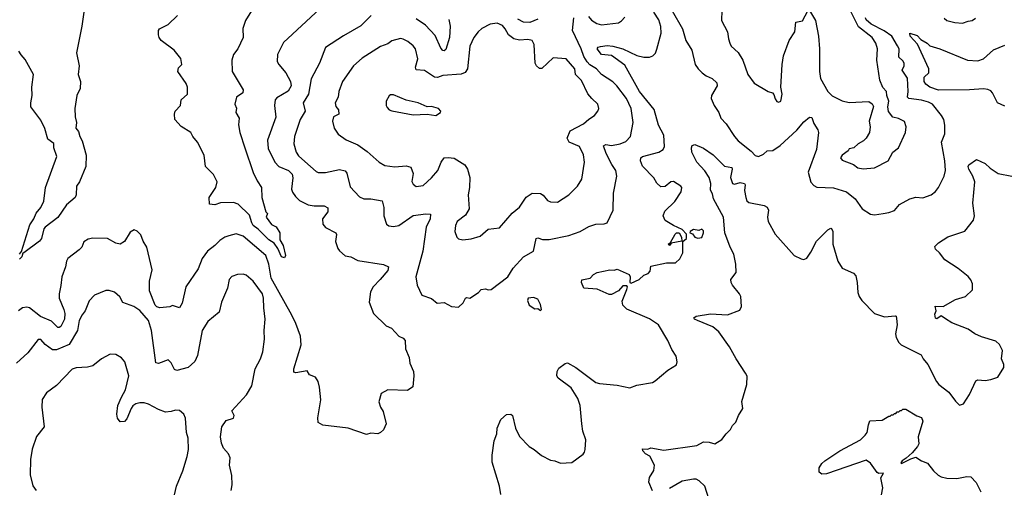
# Model space of a CAD drawing. Extents: x 2057697 to 2160550, y 827490 to 1016834.
# Tile 472 of 509: x 2119535 to 2126491, y 973751 to 977061. Entities that reach past the tile are written whole.
import ezdxf

# ---------------------------------------------------------------- set-up
doc = ezdxf.new("R2010")
doc.units = 0

msp = doc.modelspace()

# ---------------------------------------------------------------- linework, layer by layer
at = {"layer": '0CON20XD'}
for points in [[(2121655, 977138), (2121399.7, 976900.3), (2121355.7, 976815), (2121354.1, 976765.9), (2121365, 976743.8), (2121415.6, 976685), (2121449.1, 976625), (2121453.9, 976595), (2121432.5, 976557.5), (2121351.9, 976508.1), (2121340, 976495), (2121334.4, 976455), (2121345, 976372.5), (2121285, 976210), (2121291.7, 976151.7), (2121337.3, 976055), (2121365, 976024.6), (2121435, 975995.3), (2121460.6, 975970.6), (2121465.9, 975944.1), (2121456.4, 975865), (2121462.3, 975842.3), (2121482.6, 975812.6), (2121512.5, 975785), (2121572.7, 975752.7), (2121615, 975745.5), (2121685.5, 975745.5), (2121712.9, 975732.9), (2121711.9, 975705), (2121674.4, 975655), (2121677.4, 975617.4), (2121695, 975594.2), (2121768, 975555), (2121774, 975544), (2121766.9, 975495), (2121783.1, 975445), (2121795, 975429.2), (2121835, 975392), (2121875, 975385.7), (2121925, 975360.8), (2122105, 975330.8), (2122141.2, 975315), (2122135, 975290), (2122082.9, 975225), (2122033.1, 975175), (2122012.5, 975137.5), (2122003.1, 975065), (2122035.6, 974985.6), (2122125, 974899.2), (2122163, 974883), (2122213.8, 974825), (2122245, 974811.2), (2122258.8, 974795), (2122261.4, 974735), (2122285.6, 974675.6), (2122292, 974635), (2122317.5, 974575), (2122320, 974545), (2122311.7, 974468.3), (2122275, 974441.2), (2122135, 974446.7), (2122089.3, 974420.7), (2122072.3, 974362.3), (2122083.8, 974325), (2122104.1, 974294.1), (2122123.3, 974205), (2122105.6, 974164.4), (2122085, 974143.8), (2122065.7, 974134.3), (2122015, 974140), (2121985, 974131.9), (2121855, 974174.8), (2121676.3, 974196.3), (2121642.9, 974215), (2121640.5, 974249.5), (2121662.2, 974375), (2121654.4, 974465), (2121644.5, 974504.5), (2121625.4, 974535.4), (2121582.2, 974552.2), (2121565, 974580), (2121485, 974566.2), (2121472.3, 974572.3), (2121471.4, 974595), (2121523.3, 974765), (2121518.9, 974825), (2121487.1, 974915), (2121457.9, 974975), (2121312.9, 975235), (2121295.8, 975335), (2121274.3, 975394.3), (2121115, 975531.5), (2121065, 975548.6), (2121012.5, 975535), (2120983.8, 975525), (2120949.1, 975500.9), (2120915, 975465.7), (2120861.4, 975425), (2120825.3, 975374.7), (2120795, 975301.9), (2120710, 975175), (2120682.4, 975057.6), (2120665, 975026.7), (2120615, 975041.2), (2120595, 975032), (2120525, 975026), (2120505, 975032), (2120493.5, 975043.5), (2120452.5, 975145), (2120452.5, 975215), (2120471.4, 975295), (2120434.2, 975454.2), (2120407.3, 975497.3), (2120390.5, 975540.5), (2120365, 975567.5), (2120345, 975577.5), (2120315, 975560), (2120275.8, 975494.2), (2120245, 975475.8), (2120215, 975482.5), (2120155, 975515.6), (2120051.2, 975518.8), (2120018.3, 975511.7), (2119988.3, 975491.7), (2119973.8, 975455), (2119956, 975435), (2119876.4, 975373.6), (2119865.5, 975354.5), (2119858.1, 975315), (2119833.3, 975245), (2119827, 975183), (2119813.1, 975125), (2119814.4, 975095), (2119847.3, 975015), (2119853.1, 974985), (2119851.1, 974945), (2119825, 974894.2), (2119815, 974886), (2119805, 974887.5), (2119760.9, 974930.9), (2119682.5, 974965), (2119605, 975026.4), (2119585, 975030), (2119555, 975024.5), (2119526.9, 975005)], [(2121173.8, 977125), (2121130, 977055), (2121110.5, 976999.5), (2121114, 976935), (2121075.7, 976855), (2121045.7, 976815), (2121032.9, 976775), (2121037.1, 976695), (2121113.8, 976565), (2121111.2, 976545), (2121066.2, 976515), (2121056, 976465), (2121067, 976437), (2121061.2, 976405), (2121085.8, 976365), (2121081.7, 976318.3), (2121090, 976265), (2121126.5, 976156.5), (2121185, 975981.2), (2121212.4, 975922.4), (2121244.2, 975875), (2121246, 975805), (2121273, 975703), (2121287, 975693), (2121277.5, 975665), (2121313.3, 975615), (2121348.3, 975598.3), (2121374, 975555), (2121373.3, 975505), (2121396.4, 975466.4), (2121412.5, 975395), (2121405, 975380), (2121384.3, 975385), (2121359.4, 975445), (2121332.9, 975482.9), (2121294.4, 975505), (2121220.4, 975580.4), (2121185, 975606.7), (2121174.1, 975625), (2121159.7, 975679.7), (2121079.1, 975759.1), (2121045, 975769.2), (2120955, 975768), (2120914.1, 975754.1), (2120877, 975757), (2120873.8, 975805), (2120922, 975875), (2120930, 975915), (2120905, 975967.5), (2120847.1, 976025), (2120837.5, 976105), (2120790.6, 976195), (2120758.9, 976235), (2120745, 976264), (2120675, 976307.5), (2120632, 976355), (2120629.2, 976395), (2120634.2, 976415), (2120672, 976455), (2120676.2, 976495), (2120720.8, 976535), (2120721.2, 976585), (2120710.5, 976610.5), (2120652.5, 976695), (2120657.7, 976722.3), (2120681.2, 976745), (2120673.8, 976786.2), (2120625.8, 976845), (2120534.3, 976915), (2120520.6, 976935), (2120516, 976955), (2120516.7, 976985), (2120524.1, 976995.9), (2120585, 977026.2), (2120649.1, 977090.9)], [(2124145, 977123.8), (2124217.8, 976997.8), (2124240.6, 976915), (2124284.3, 976845), (2124307.1, 976745), (2124327.5, 976715), (2124356.9, 976686.9), (2124385, 976664.2), (2124426.2, 976645), (2124460, 976615), (2124462.5, 976595), (2124422, 976525), (2124419.2, 976505), (2124440.8, 976455), (2124475, 976406.7), (2124488.6, 976365), (2124525, 976326), (2124585.5, 976235), (2124610, 976205), (2124702.8, 976132.8), (2124731.7, 976101.7), (2124755, 976095.6), (2124788.9, 976111.1), (2124815, 976134.4), (2124855, 976137.3), (2124908.3, 976171.7), (2125025, 976280), (2125075, 976340), (2125115, 976372.5), (2125130.7, 976370.7), (2125145, 976327.5), (2125174.2, 976284.2), (2125178.6, 976265), (2125164.5, 976145), (2125105.6, 975985), (2125124.4, 975914.4), (2125145, 975890), (2125167.7, 975877.7), (2125285, 975872.7), (2125375.2, 975845.2), (2125436.9, 975795), (2125486, 975725), (2125545, 975687.5), (2125575, 975682), (2125635, 975692.9), (2125675, 975699.2), (2125715, 975714), (2125750, 975755), (2125822.5, 975795), (2125865, 975807.1), (2125915, 975801.9), (2125975, 975822.9), (2126005, 975848.6), (2126025, 975876), (2126065.5, 975955), (2126075.5, 975995), (2126070, 976065), (2126046.9, 976195), (2126070, 976255), (2126071.4, 976315), (2126062.9, 976355), (2126046.7, 976385), (2125984.4, 976465), (2125955, 976479.4), (2125905, 976491.6), (2125816, 976505), (2125806.7, 976515), (2125811.9, 976555), (2125807.9, 976647.9), (2125770.5, 976705), (2125783.8, 976735), (2125783.8, 976755), (2125775, 976771.1), (2125745.5, 976795.5), (2125747.2, 976855), (2125736.7, 976876.7), (2125695.8, 976945.8), (2125642.2, 976982.2), (2125550.5, 977030.5), (2125515, 977059.3), (2125510.7, 977075)], [(2124495.7, 977125.7), (2124494, 977055), (2124536.6, 976976.6), (2124541.9, 976925), (2124551.4, 976895), (2124561.4, 976875), (2124610.5, 976830.5), (2124643.5, 976775), (2124678.6, 976675), (2124723.4, 976613.4), (2124822.5, 976555), (2124852.5, 976545), (2124863.6, 976533.6), (2124872.3, 976502.3), (2124885, 976482.5), (2124895, 976477.5), (2124912.5, 976485), (2124921.2, 976535), (2124911.1, 976585), (2124921.3, 976745), (2124930.9, 976805), (2124972.2, 976915), (2125011.5, 976975), (2125017.3, 977042.7), (2125065, 977054.4), (2125103.8, 977125)], [(2125115, 977126.2), (2125157.5, 977055), (2125177.7, 976945), (2125186.2, 976855), (2125186.2, 976695), (2125193.1, 976645), (2125245, 976554.5), (2125275, 976522.3), (2125345, 976486.9), (2125395, 976476.9), (2125533.3, 976483.3), (2125556.4, 976466.4), (2125567, 976447), (2125535.8, 976345), (2125542.5, 976305), (2125538, 976265), (2125514, 976225), (2125496.7, 976205), (2125457.5, 976185), (2125427.5, 976155), (2125395, 976150), (2125387.5, 976135), (2125345, 976103.8), (2125334.2, 976085), (2125345, 976068.8), (2125425, 976037.1), (2125455, 976014.4), (2125495, 976007.5), (2125575, 976014.3), (2125670, 976065), (2125703.8, 976126.2), (2125743.2, 976156.8), (2125792.5, 976265), (2125798.6, 976305), (2125785, 976341.2), (2125743, 976363), (2125703.8, 976373.8), (2125673.2, 976413.2), (2125668.1, 976445), (2125675.8, 976485), (2125660, 976525), (2125658, 976555), (2125632.2, 976582.2), (2125611.1, 976635), (2125590, 976775), (2125594.5, 976855), (2125582.9, 976895), (2125556.8, 976935), (2125460.5, 977010.5), (2125405.3, 977125)], [(2119988.6, 977115), (2119974.2, 977015), (2119937.1, 976827.1), (2119955.6, 976735), (2119949.5, 976675), (2119964.3, 976625), (2119963.1, 976575), (2119938.6, 976525), (2119925.6, 976435), (2119927.5, 976375), (2119935.6, 976335), (2119932, 976295), (2119951.3, 976271.3), (2119961.1, 976235), (2119977.5, 976205), (2120004.2, 976105), (2120002.5, 976025), (2119956.9, 975915), (2119937.5, 975885), (2119934, 975825), (2119926.7, 975805), (2119865, 975753.8), (2119805.3, 975664.7), (2119715, 975596.2), (2119705.6, 975584.4), (2119688.5, 975515), (2119675, 975497.5), (2119565, 975413.3), (2119558.3, 975411.7), (2119550, 975385), (2119535, 975370)], [(2122018, 977092), (2121945, 977018.2), (2121822.1, 976947.9), (2121695, 976863.8), (2121652.9, 976755), (2121595.4, 976644.6), (2121574.6, 976535.4), (2121538.6, 976475), (2121551.5, 976415), (2121517.1, 976355), (2121476.9, 976235), (2121472.5, 976185), (2121488.9, 976125), (2121505, 976099.2), (2121548.9, 976058.9), (2121628.7, 975988.7), (2121645, 975980.8), (2121695, 975982.9), (2121795, 976002.9), (2121834.6, 975994.6), (2121847, 975977), (2121869.3, 975879.3), (2121935, 975810), (2121965.8, 975795.8), (2122015, 975795.5), (2122095, 975781.2), (2122106.9, 975735), (2122108.6, 975675), (2122127.6, 975617.6), (2122143.8, 975603.8), (2122175, 975599.5), (2122213.7, 975606.3), (2122315, 975678.8), (2122405, 975690.5), (2122438.3, 975688.3), (2122434.4, 975655), (2122407.1, 975595), (2122383.6, 975425), (2122334.4, 975245), (2122344.1, 975185.9), (2122375, 975114.2), (2122445, 975090.8), (2122485, 975057.5), (2122535, 975063.8), (2122585, 975036), (2122635, 975030)], [(2122566.3, 977063.7), (2122575.9, 977015), (2122570.9, 976935), (2122545, 976850), (2122535, 976841.2), (2122525, 976844), (2122510.9, 976860.9), (2122470.6, 976950.6), (2122402.2, 977022.2), (2122335, 977066.7)], [(2122635, 975030), (2122668.8, 975061.2), (2122685.8, 975094.2), (2122695, 975098), (2122715, 975093.3), (2122776.1, 975133.9), (2122795, 975154.2), (2122825, 975160), (2122845, 975152.5), (2122865, 975155.8), (2122983.3, 975245), (2123020.8, 975305), (2123095, 975385.8), (2123164.5, 975425.5), (2123185, 975516), (2123195, 975520.8), (2123227.6, 975507.6), (2123275, 975507.3), (2123415.7, 975535.7), (2123495, 975565.7), (2123555, 975600.6), (2123604.2, 975615.8), (2123665, 975618), (2123685, 975626.7), (2123728.9, 975715), (2123729.4, 975835), (2123753.1, 975955), (2123746.5, 975995), (2123717.7, 976037.7), (2123678.4, 976115), (2123659.1, 976170.9), (2123675, 976178.8), (2123716.8, 976173.2), (2123776.7, 976183.3), (2123818.3, 976201.7), (2123851.1, 976235), (2123870, 976335), (2123853.8, 976435), (2123822.5, 976505), (2123754.5, 976595), (2123725, 976621.2), (2123644.3, 976674.3), (2123611.1, 976715), (2123562.8, 976742.8), (2123543.1, 976763.1), (2123520.5, 976800.5), (2123501.6, 976855), (2123441.3, 976985), (2123450, 977075)], [(2123195.7, 977065), (2123138.3, 977041.7), (2123095, 977042.7), (2123055, 977064.1)], [(2123554.5, 977085), (2123575, 977057.8), (2123611.4, 977035), (2123644.6, 977025.4), (2123765, 977038.6), (2123787.4, 977052.6), (2123810.6, 977079.4)], [(2124015, 975944.4), (2123935, 976026.9), (2123920, 976065), (2123924.2, 976085), (2123935, 976094.3), (2124051.2, 976125), (2124080.8, 976145), (2124091.1, 976165), (2124086.7, 976245), (2124047.7, 976315), (2124016.5, 976426.5), (2123914.6, 976555), (2123809.2, 976739.2), (2123715, 976809.1), (2123646.4, 976816.4), (2123614.4, 976855), (2123622.4, 976867.6), (2123637.9, 976872.1), (2123685, 976878.6), (2123725, 976874.4), (2123795, 976854.5), (2123895, 976809.1), (2123945, 976795.6), (2123985, 976796.9), (2124008.8, 976805), (2124026.2, 976823.8), (2124036, 976854), (2124066.3, 976965), (2124063.8, 977013.8), (2124049.4, 977059.4), (2124016.2, 977115)], [(2126065, 977071.9), (2126085, 977055.5), (2126141.7, 977041.7), (2126195, 977036.9), (2126235, 977052), (2126265, 977056), (2126287.9, 977072.1)], [(2122665, 975506.7), (2122725, 975513.3), (2122788.3, 975531.7), (2122845, 975581.4), (2122925, 975590), (2123015, 975693.8), (2123065, 975738), (2123113.7, 975806.3), (2123155, 975835.8), (2123215, 975832.5), (2123232.7, 975822.7), (2123265, 975782.9), (2123285, 975775.6), (2123335, 975772.2), (2123414, 975825), (2123475, 975885.7), (2123505.3, 975935), (2123524.4, 976055), (2123517.6, 976107.6), (2123490.6, 976165), (2123416.2, 976196.2), (2123402.5, 976225), (2123424.5, 976275), (2123517.1, 976325), (2123555, 976359.2), (2123596, 976385), (2123619.2, 976415), (2123627.5, 976435), (2123619.2, 976465), (2123578.1, 976505), (2123548, 976538), (2123505, 976631.4), (2123462.7, 976675), (2123456.2, 976715), (2123395.6, 976785.6), (2123305, 976791.4), (2123225, 976716), (2123207.3, 976717.3), (2123185.7, 976735.7), (2123175.8, 976755), (2123170.8, 976885), (2123155.7, 976915), (2123125, 976921.5), (2123065, 976916.4), (2123025, 976926.5), (2122987.8, 976955), (2122965, 976997.1), (2122945, 977019.4), (2122907.6, 977037.6), (2122859.4, 977030.6), (2122800.4, 976999.6), (2122773.6, 976976.4), (2122743.8, 976936.2), (2122714.5, 976875), (2122698.5, 976715), (2122681.4, 976688.6), (2122654.6, 976675.4), (2122525, 976666.4), (2122487, 976653), (2122465, 976654.1), (2122395, 976702.1), (2122336.9, 976706.9), (2122332.5, 976725), (2122348.8, 976785), (2122331.9, 976855), (2122315, 976877.1), (2122276.3, 976906.3), (2122245, 976924), (2122225, 976927.5), (2122165, 976912.9), (2122135, 976891.4), (2122085, 976872.9), (2121955, 976788.6), (2121894.6, 976735.4), (2121815.8, 976625), (2121790.6, 976555), (2121785.6, 976515), (2121764.3, 976475), (2121768.3, 976448.3), (2121788.6, 976425), (2121790.8, 976395), (2121753.1, 976375), (2121744, 976345), (2121758, 976295), (2121785, 976252), (2121842.6, 976212.6), (2121925, 976177.1), (2121990.3, 976130.3), (2122073.8, 976055), (2122115, 976030.8), (2122185, 976022.5), (2122265, 976029.2), (2122298.5, 976018.5), (2122315.8, 975975), (2122305, 975917.5), (2122315, 975900), (2122335, 975884), (2122385, 975888.8), (2122445, 975943.8), (2122490, 975995), (2122512.5, 976055), (2122535, 976085.6), (2122561.7, 976088.3), (2122605, 976081.9), (2122680, 976035), (2122699.4, 976005), (2122714.1, 975945.9), (2122712.9, 975875), (2122702.9, 975825), (2122710.5, 975725), (2122685, 975680), (2122625.6, 975634.4), (2122613.4, 975606.6), (2122609.2, 975565), (2122623.8, 975525), (2122635, 975513.8), (2122665, 975506.7)], [(2126495, 976450), (2126441.9, 976475), (2126408.2, 976545), (2126395, 976558.2), (2126375, 976568.2), (2126345, 976572.7), (2126245, 976566.2), (2126025, 976562.3), (2125964.2, 976585), (2125935.7, 976605), (2125925.6, 976625), (2125925.7, 976654.3), (2125956.9, 976685), (2125958.9, 976715), (2125877.3, 976887.3), (2125825.6, 976945), (2125824, 976965), (2125875, 976948.9), (2125900.5, 976920.5), (2125945, 976896), (2125965.8, 976875.8), (2126035, 976856.4), (2126231.2, 976775), (2126305, 976770), (2126344.3, 976785), (2126415, 976848.1), (2126495, 976880.6)], [(2119533.8, 975405), (2119547.5, 975422.5), (2119607.3, 975612.7), (2119636, 975655), (2119652, 975695), (2119684.2, 975735), (2119705, 975780), (2119716.7, 975875), (2119798.9, 976095), (2119776.5, 976155), (2119775.6, 976185.6), (2119735, 976217.1), (2119712.9, 976292.9), (2119685, 976352.5), (2119614.4, 976445), (2119613.3, 976475), (2119624.2, 976525), (2119620, 976585), (2119634, 976675), (2119575, 976780), (2119545, 976812.5), (2119529.5, 976839.5)], [(2122475, 976384), (2122508, 976405), (2122511.2, 976415), (2122495, 976434), (2122445, 976448), (2122415, 976446.7), (2122350, 976475), (2122265, 976492), (2122175, 976530), (2122155, 976531.2), (2122145, 976523.8), (2122124.2, 976485), (2122124, 976455), (2122130.3, 976440.3), (2122146, 976425), (2122165, 976417.3), (2122315, 976388), (2122415, 976394.2), (2122475, 976384)], [(2124005, 973732), (2123978.7, 973795), (2123985, 973826), (2124014.5, 973875.5), (2124020, 973915), (2123987.5, 973977.5), (2123956.2, 973995), (2123936.7, 974015), (2123935, 974030), (2123973, 974027), (2123993.9, 974036.1), (2124085, 974020.8), (2124317.9, 974052.1), (2124365, 974079.2), (2124405, 974077.1), (2124445, 974064.3), (2124495.6, 974094.4), (2124525, 974136.2), (2124556.2, 974165), (2124570, 974195), (2124595, 974218.8), (2124612, 974265), (2124643.3, 974315), (2124636, 974365), (2124671.2, 974485), (2124673.9, 974543.9), (2124663.8, 974565), (2124597.1, 974665), (2124549.8, 974749.8), (2124473.3, 974855), (2124432, 974892), (2124322.5, 974935), (2124302.5, 974945), (2124297.5, 974955), (2124315, 974966.2), (2124415, 974984.4), (2124535, 974976.7), (2124621.7, 975008.3), (2124633.3, 975035), (2124629.2, 975105), (2124620.8, 975125), (2124571.4, 975185), (2124560.8, 975205), (2124560, 975225), (2124597.8, 975275), (2124595.2, 975335), (2124579.5, 975405), (2124553.9, 975453.9), (2124517.7, 975555), (2124507.3, 975667.3), (2124436, 975795), (2124430.5, 975830.5), (2124415.8, 975855.8), (2124416.7, 975903.3), (2124407, 975947), (2124374.6, 975994.6), (2124319.4, 976055), (2124283.8, 976125), (2124280, 976155), (2124286.4, 976173.6), (2124305, 976178.6), (2124365, 976153.8), (2124435, 976107.5), (2124515, 976027.5), (2124565.9, 976015.9), (2124568.8, 976005), (2124556.1, 975946.1), (2124570, 975905), (2124585, 975898.8), (2124625, 975910.8), (2124655, 975903.3), (2124660, 975895), (2124656.7, 975855), (2124665.9, 975804.1), (2124672.1, 975782.1), (2124685, 975768.8), (2124795, 975748), (2124815, 975736.7), (2124824.2, 975715), (2124818.8, 975665), (2124822, 975635), (2124871.2, 975545), (2125006.2, 975395), (2125055, 975371.2), (2125075, 975366.7), (2125095, 975376.7), (2125125, 975420), (2125165, 975497.5), (2125245, 975575.8), (2125265, 975588), (2125270, 975585), (2125279.4, 975565), (2125280, 975475), (2125314.2, 975355), (2125345.9, 975305.9), (2125425, 975270), (2125441.2, 975251.2), (2125452.5, 975205), (2125456.9, 975135), (2125465.7, 975105.7), (2125485, 975076.7), (2125575, 974986), (2125645, 974962), (2125719.3, 974969.3), (2125726.1, 974966.1), (2125728.8, 974951.2), (2125734.2, 974905.8), (2125722.1, 974842.1), (2125727.1, 974815), (2125745, 974780), (2125762.5, 974765), (2125903.9, 974693.9), (2125916.7, 974665), (2125951.2, 974625), (2126012, 974505), (2126028.8, 974485), (2126099.7, 974429.7), (2126145, 974366.7), (2126175, 974337.5), (2126203, 974347), (2126245.9, 974414.1), (2126290.6, 974509.4), (2126305, 974516), (2126355, 974513.3), (2126395, 974518.8), (2126444, 974536), (2126488.6, 974605), (2126487.5, 974625), (2126470, 974665), (2126477.5, 974725), (2126456.1, 974766.1), (2126430.7, 974790.7), (2126329.7, 974819.7), (2126281.7, 974841.7), (2126235, 974873.8), (2126120.5, 974920.5), (2126075, 974947.5), (2126045, 974970), (2126015, 974947.5), (2126005, 974952.5), (2125999.3, 974980.7), (2126010, 975005), (2126003.6, 975036.4), (2126060, 975035), (2126146.1, 975083.9), (2126217.5, 975105), (2126266.1, 975153.9), (2126266.2, 975195), (2126255, 975222.5), (2126235, 975246.7), (2126165, 975303.8), (2126071.2, 975365), (2126033.3, 975415), (2126005, 975440), (2126001.2, 975458.8), (2126025, 975484), (2126091.7, 975528.3), (2126212.1, 975567.9), (2126274, 975645), (2126280, 975675), (2126269.4, 975765), (2126282.9, 975915), (2126269.4, 975955), (2126240.6, 976005), (2126235.8, 976025), (2126240, 976035), (2126295, 976073.3), (2126355, 976045.7), (2126391.7, 976011.7), (2126447.5, 975975), (2126545, 975956.7)], [(2122933.9, 973706.1), (2122925.7, 973765.7), (2122874.2, 973935), (2122874.2, 973984.2), (2122888.1, 974085), (2122906.9, 974135), (2122908.5, 974175), (2122934.2, 974235.8), (2122975, 974272), (2123005, 974273.8), (2123016.2, 974265), (2123038.9, 974175), (2123065, 974116.2), (2123133.8, 974045), (2123169.2, 974025), (2123221.3, 973981.3), (2123285, 973950), (2123315, 973945.8), (2123355, 973928.6), (2123435, 973932), (2123515, 973992), (2123525.7, 974005), (2123530.8, 974025), (2123533.9, 974093.9), (2123513.9, 974153.9), (2123505.7, 974205), (2123495.8, 974335), (2123479.3, 974385), (2123430.9, 974460.9), (2123339.3, 974529.3), (2123330.8, 974545), (2123332, 974575), (2123345, 974598.8), (2123387.7, 974632.3), (2123405, 974636), (2123465, 974603.1), (2123605, 974497.1), (2123631.7, 974491.7), (2123755, 974478.6), (2123845, 974460.6), (2123895, 974478.6), (2124005, 974498.8), (2124025, 974508.8), (2124115, 974586.2), (2124175, 974622.5), (2124180, 974645), (2124173.8, 974685), (2124141.7, 974731.7), (2124114.3, 974795), (2124047.5, 974905), (2123985, 974946.9), (2123825, 975017.1), (2123795, 975044), (2123792.5, 975072.5), (2123825.3, 975155.3), (2123829.1, 975175), (2123825, 975181.4), (2123795, 975180), (2123765, 975145.9), (2123715, 975120.7), (2123699.4, 975119.4), (2123615, 975157.3), (2123521.2, 975165), (2123503.8, 975205), (2123506.4, 975223.6), (2123565, 975236), (2123588.3, 975261.7), (2123615, 975274.3), (2123705, 975294.2), (2123735, 975292.5), (2123755, 975298.6), (2123841.2, 975261.2), (2123847.5, 975245), (2123844.6, 975204.6), (2123855, 975198.9), (2123911.9, 975225), (2123943.4, 975256.6), (2123975, 975267.1), (2123990, 975285), (2123995, 975320), (2124105, 975342.5), (2124167.5, 975342.5), (2124198.8, 975371.2), (2124220, 975415), (2124220, 975495), (2124246.2, 975515), (2124247, 975547), (2124215, 975580), (2124155, 975607.1), (2124095, 975643.3), (2124080, 975675), (2124092.4, 975707.6), (2124162.4, 975777.6), (2124208, 975845), (2124213.3, 975875), (2124206.1, 975886.1), (2124155, 975918.8), (2124135, 975916.2), (2124095, 975882.5), (2124065, 975880), (2124036.2, 975906.2), (2124015, 975944.4)], [(2124125, 975466.7), (2124116.7, 975475), (2124132.7, 975487.3), (2124165, 975546.9), (2124175, 975555.6), (2124194.4, 975554.4), (2124210, 975525), (2124213, 975497), (2124138.3, 975481.7), (2124125, 975466.7)], [(2124325, 975518), (2124355, 975523.3), (2124366.7, 975555), (2124365, 975570), (2124355, 975582.5), (2124333, 975573), (2124295, 975578.8), (2124272.5, 975565), (2124270, 975555), (2124288.8, 975548.8), (2124304.2, 975524.2), (2124325, 975518)], [(2121029.2, 973735), (2121035.6, 973774.4), (2121035, 973840), (2121017.8, 973915), (2121021.9, 973965), (2121009.4, 973995), (2120974.6, 974035), (2120960.7, 974070.7), (2120954.6, 974115), (2120963.3, 974185), (2120995, 974228.6), (2121045, 974246.2), (2121050.8, 974265), (2121035, 974297.5), (2121138.3, 974411.7), (2121174.3, 974475), (2121199.2, 974595), (2121235.6, 974665), (2121251.9, 974715), (2121264.4, 974805), (2121262.5, 974865), (2121269.5, 974945), (2121258.9, 975025), (2121258.2, 975095), (2121250, 975125), (2121185.6, 975215), (2121135, 975255.8), (2121115, 975262.5), (2121075, 975260), (2121035, 975246.2), (2121016, 975225), (2121002.5, 975165), (2120960, 975065), (2120944.3, 974995.7), (2120865, 974930), (2120824.4, 974865), (2120792.2, 974687.8), (2120773.2, 974646.8), (2120725, 974603.3), (2120645, 974582), (2120629.4, 974589.4), (2120605, 974636.2), (2120585, 974657.5), (2120515, 974633.1), (2120496, 974636), (2120467.5, 974865), (2120445.4, 974935), (2120385, 975006.9), (2120341.2, 975035), (2120263.6, 975063.6), (2120243.8, 975103.8), (2120205, 975136), (2120167.7, 975147.7), (2120145, 975148), (2120063.7, 975116.3), (2120026.9, 975075), (2119998.1, 975005), (2119977, 974977), (2119955.3, 974935), (2119943.9, 974866.1), (2119885, 974766.8), (2119795, 974730), (2119767.9, 974727.9), (2119716.3, 974766.3), (2119685, 974802), (2119665, 974802), (2119592.8, 974707.2), (2119512, 974635)], [(2123215, 975007.5), (2123222.5, 975015), (2123215, 975050), (2123195.7, 975085.7), (2123165, 975098.6), (2123127.5, 975095), (2123123, 975077), (2123134.2, 975044.2), (2123175, 975017.5), (2123195, 975020), (2123215, 975007.5)], [(2120629.2, 973705), (2120642.9, 973765), (2120688.1, 973875), (2120719.2, 973975), (2120727.5, 974025), (2120724.4, 974105), (2120712.9, 974145), (2120705.6, 974245.6), (2120695, 974273.3), (2120665, 974300), (2120635, 974303.8), (2120605, 974292.5), (2120565, 974288), (2120515, 974307.1), (2120445, 974345.8), (2120415, 974354.3), (2120385, 974354.4), (2120355, 974346.5), (2120335, 974333.3), (2120321.8, 974315), (2120292.3, 974242.3), (2120276.8, 974223.2), (2120245, 974220), (2120225.8, 974245), (2120220.6, 974275), (2120229.5, 974335), (2120253.5, 974395), (2120282.7, 974447.3), (2120306.1, 974546.1), (2120278, 974645), (2120255, 974673.3), (2120215, 974696.2), (2120175, 974698.8), (2120113.8, 974665), (2120053, 974617), (2120015, 974605.6), (2119935, 974600.9), (2119905, 974592.2), (2119795, 974478), (2119725, 974426), (2119695, 974377.5), (2119690.6, 974325), (2119708.6, 974185), (2119653.6, 974116.4), (2119622.5, 974027.5), (2119610.6, 973955), (2119608.6, 973845), (2119628.3, 973768.3), (2119652.5, 973735)], [(2125623.6, 973705), (2125633.1, 973755), (2125618.4, 973825), (2125637.7, 973857.7), (2125605, 973856), (2125591.8, 973861.8), (2125545, 973928.8), (2125515, 973949.8), (2125235, 973852.2), (2125200.8, 973850.8), (2125183.9, 973863.9), (2125182.5, 973895), (2125200.8, 973925), (2125221.9, 973945), (2125328.8, 974015), (2125475, 974093.4), (2125508.7, 974125), (2125522.5, 974145), (2125530.8, 974199.2), (2125541.7, 974228.3), (2125627, 974233), (2125675, 974260), (2125685, 974260), (2125695, 974270), (2125705, 974270), (2125715, 974280), (2125725, 974280), (2125735, 974290), (2125745, 974290), (2125755, 974300), (2125765, 974300), (2125775, 974310), (2125795, 974310), (2125873.3, 974263.3), (2125905, 974251.4), (2125915.6, 974225), (2125881.7, 974115), (2125886.5, 974065), (2125878.5, 974045), (2125839.3, 974000.7), (2125797.6, 973962.4), (2125769.2, 973945), (2125760, 973930), (2125765, 973925.8), (2125830.2, 973959.8), (2125865, 973971.1), (2125905, 973944.4), (2125949.3, 973929.3), (2125990, 973875), (2126023.6, 973843.6), (2126045, 973832.5), (2126085, 973822.9), (2126155, 973819.2), (2126225.5, 973834.5), (2126255, 973832.2), (2126291.7, 973791.7), (2126326, 973725)], [(2124421.2, 973625), (2124376.2, 973765), (2124334.5, 973804.5), (2124314.4, 973814.4), (2124295, 973815.5), (2124215, 973800), (2124125, 973749.6)]]:
    msp.add_lwpolyline(points, dxfattribs=at)

doc.saveas('drawing.dxf')
